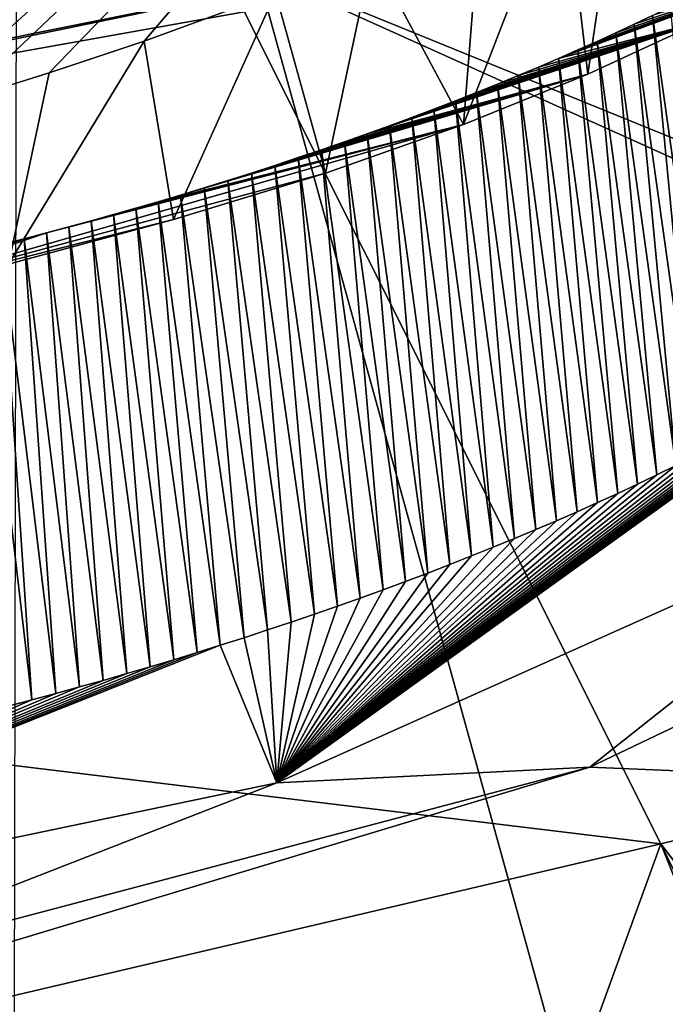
# Model space of a CAD drawing. Header units: metres. Extents: x -147 to 294, y -23 to 81.
# Tile 362 of 656: x 256.67 to 257.68, y 19.29 to 20.83. Entities that reach past the tile are written whole.
import ezdxf

# ---------------------------------------------------------------- set-up
doc = ezdxf.new("R2010")
doc.units = ezdxf.units.M
doc.layers.add('solid_AVA_153', color=7, linetype='CONTINUOUS')

msp = doc.modelspace()

# ---------------------------------------------------------------- linework, layer by layer
at = {"layer": 'solid_AVA_153'}
for points in [[(250.906952, 11.006205, 270.554932), (263.469086, 23.608601, 271.012054), (249.574112, 21.555054, 273.642517)], [(250.906952, 11.006205, 270.554932), (264.907288, 13.120273, 267.862946), (263.469086, 23.608601, 271.012054)], [(260.20932, 23.166748, 180.292542), (259.985626, 22.959242, 180.717804), (248.732834, 19.779568, 182.858261)], [(260.20932, 23.166748, 180.292542), (248.732834, 19.779568, 182.858261), (255.685699, 22.145145, 180.113235)], [(255.205353, 20.415854, 184.942398), (248.65538, 19.664082, 183.177216), (259.985626, 22.959242, 180.717804)], [(248.679642, 19.69371, 183.09787), (259.985626, 22.959242, 180.717804), (248.65538, 19.664082, 183.177216)], [(248.679642, 19.69371, 183.09787), (248.70079, 19.72312, 183.017441), (259.985626, 22.959242, 180.717804)], [(248.707764, 19.73386, 182.98764), (259.985626, 22.959242, 180.717804), (248.70079, 19.72312, 183.017441)], [(248.707764, 19.73386, 182.98764), (248.714325, 19.74457, 182.957718), (259.985626, 22.959242, 180.717804)], [(248.714325, 19.74457, 182.957718), (248.724182, 19.762133, 182.908127), (259.985626, 22.959242, 180.717804)], [(248.724182, 19.762133, 182.908127), (248.732834, 19.779568, 182.858261), (259.985626, 22.959242, 180.717804)], [(255.886963, 20.644367, 184.697021), (255.205353, 20.415854, 184.942398), (259.985626, 22.959242, 180.717804)], [(257.347748, 20.905632, 184.89534), (255.886963, 20.644367, 184.697021), (259.985626, 22.959242, 180.717804)], [(256.669861, 22.260223, 267.900787), (260.277222, 22.807974, 267.092316), (260.124176, 9.782457, 264.524963)], [(256.669861, 22.260223, 267.900787), (260.124176, 9.782457, 264.524963), (256.644714, 9.244365, 265.247375)], [(256.349213, 20.644327, 189.284271), (256.208313, 21.258425, 189.784393), (257.678467, 21.747234, 189.374817)], [(256.418091, 20.662428, 189.285721), (256.349213, 20.644327, 189.284271), (257.678467, 21.747234, 189.374817)], [(256.508698, 20.687746, 189.284363), (256.418091, 20.662428, 189.285721), (257.678467, 21.747234, 189.374817)], [(256.584717, 20.709921, 189.280258), (256.508698, 20.687746, 189.284363), (257.678467, 21.747234, 189.374817)], [(256.718567, 20.751383, 189.266373), (256.584717, 20.709921, 189.280258), (257.678467, 21.747234, 189.374817)], [(256.867249, 20.801107, 189.240677), (256.718567, 20.751383, 189.266373), (257.678467, 21.747234, 189.374817)], [(257.07254, 20.87652, 189.186234), (256.867249, 20.801107, 189.240677), (257.678467, 21.747234, 189.374817)], [(249.725815, 19.508884, 192.330475), (256.676788, 21.048569, 191.824905), (258.883759, 21.690151, 191.341583)], [(249.725815, 19.508884, 192.330475), (258.883759, 21.690151, 191.341583), (254.661819, 21.130764, 190.12175)], [(257.73941, 20.831741, 188.751343), (257.615936, 21.12262, 188.912537), (257.739319, 21.191132, 188.815689)], [(258.9505, 21.157526, 193.184341), (257.573486, 21.094631, 192.338211), (258.697998, 20.725187, 194.08078)], [(257.560822, 20.74954, 188.886703), (257.522858, 21.074633, 188.975525), (257.615936, 21.12262, 188.912537)], [(257.560822, 20.74954, 188.886703), (257.615936, 21.12262, 188.912537), (257.73941, 20.831741, 188.751343)], [(257.125732, 21.071909, 192.078796), (258.697998, 20.725187, 194.08078), (257.573486, 21.094631, 192.338211)], [(257.125732, 21.071909, 192.078796), (256.676788, 21.048569, 191.824905), (258.697998, 20.725187, 194.08078)], [(257.366272, 20.670639, 189.000931), (257.393555, 21.012436, 189.050766), (257.522858, 21.074633, 188.975525)], [(257.366272, 20.670639, 189.000931), (257.522858, 21.074633, 188.975525), (257.560822, 20.74954, 188.886703)], [(253.357712, 20.068756, 192.786285), (256.676788, 21.048569, 191.824905), (249.725815, 19.508884, 192.330475)], [(253.357712, 20.068756, 192.786285), (256.976318, 20.941616, 192.407562), (256.676788, 21.048569, 191.824905)], [(258.697998, 20.725187, 194.08078), (256.676788, 21.048569, 191.824905), (256.828888, 20.99519, 192.116852)], [(257.366272, 20.670639, 189.000931), (257.223633, 20.937513, 189.130768), (257.393555, 21.012436, 189.050766)], [(258.697998, 20.725187, 194.08078), (256.828888, 20.99519, 192.116852), (256.976318, 20.941616, 192.407562)], [(257.675262, 19.545725, 197.780106), (256.976318, 20.941616, 192.407562), (253.357712, 20.068756, 192.786285)], [(256.976318, 20.941616, 192.407562), (259.230896, 19.925446, 197.681381), (258.222961, 20.434225, 195.094421)], [(257.675262, 19.545725, 197.780106), (259.230896, 19.925446, 197.681381), (256.976318, 20.941616, 192.407562)], [(258.697998, 20.725187, 194.08078), (256.976318, 20.941616, 192.407562), (258.222961, 20.434225, 195.094421)], [(257.150787, 20.594824, 189.091171), (257.07254, 20.87652, 189.186234), (257.223633, 20.937513, 189.130768)], [(257.150787, 20.594824, 189.091171), (257.223633, 20.937513, 189.130768), (257.366272, 20.670639, 189.000931)], [(257.906006, 20.918888, 188.592484), (257.545349, 20.787374, 188.754044), (257.514862, 20.773977, 188.775131)], [(257.73941, 20.831741, 188.751343), (257.906006, 20.918888, 188.592484), (257.514862, 20.773977, 188.775131)], [(257.906006, 20.918888, 188.592484), (257.575317, 20.800823, 188.732422), (257.545349, 20.787374, 188.754044)], [(257.906006, 20.918888, 188.592484), (257.604736, 20.814318, 188.710266), (257.575317, 20.800823, 188.732422)], [(257.906006, 20.918888, 188.592484), (257.633575, 20.827852, 188.687622), (257.604736, 20.814318, 188.710266)], [(257.906006, 20.918888, 188.592484), (257.661835, 20.841425, 188.664459), (257.633575, 20.827852, 188.687622)], [(255.808655, 20.830339, 185.09259), (255.814178, 20.636787, 184.939224), (257.164307, 20.908216, 185.075943)], [(255.846542, 20.842121, 185.084351), (255.808655, 20.830339, 185.09259), (257.164307, 20.908216, 185.075943)], [(257.164307, 20.908216, 185.075943), (255.814178, 20.636787, 184.939224), (255.886963, 20.644367, 184.697021)], [(257.164307, 20.908216, 185.075943), (255.886963, 20.644367, 184.697021), (257.347748, 20.905632, 184.89534)], [(256.912903, 20.522087, 189.156509), (256.867249, 20.801107, 189.240677), (257.07254, 20.87652, 189.186234)], [(256.912903, 20.522087, 189.156509), (257.07254, 20.87652, 189.186234), (257.150787, 20.594824, 189.091171)], [(257.661835, 20.841425, 188.664459), (257.689545, 20.855026, 188.640839), (257.75705, 20.166811, 188.498749)], [(257.633575, 20.827852, 188.687622), (257.661835, 20.841425, 188.664459), (257.72818, 20.15205, 188.522812)], [(257.661835, 20.841425, 188.664459), (257.75705, 20.166811, 188.498749), (257.72818, 20.15205, 188.522812)], [(257.73941, 20.831741, 188.751343), (257.250793, 20.668928, 188.923721), (257.215637, 20.656218, 188.939529)], [(257.560822, 20.74954, 188.886703), (257.73941, 20.831741, 188.751343), (257.215637, 20.656218, 188.939529)], [(257.73941, 20.831741, 188.751343), (257.285553, 20.681761, 188.907272), (257.250793, 20.668928, 188.923721)], [(257.73941, 20.831741, 188.751343), (257.319855, 20.694702, 188.890167), (257.285553, 20.681761, 188.907272)], [(257.73941, 20.831741, 188.751343), (257.353699, 20.707743, 188.872437), (257.319855, 20.694702, 188.890167)], [(257.73941, 20.831741, 188.751343), (257.387024, 20.720867, 188.854111), (257.353699, 20.707743, 188.872437)], [(257.73941, 20.831741, 188.751343), (257.419861, 20.734066, 188.83519), (257.387024, 20.720867, 188.854111)], [(257.73941, 20.831741, 188.751343), (257.452118, 20.747326, 188.81572), (257.419861, 20.734066, 188.83519)], [(257.73941, 20.831741, 188.751343), (257.483765, 20.760632, 188.795685), (257.452118, 20.747326, 188.81572)], [(257.73941, 20.831741, 188.751343), (257.514862, 20.773977, 188.775131), (257.483765, 20.760632, 188.795685)], [(257.604736, 20.814318, 188.710266), (257.633575, 20.827852, 188.687622), (257.698792, 20.137365, 188.546295)], [(257.633575, 20.827852, 188.687622), (257.72818, 20.15205, 188.522812), (257.698792, 20.137365, 188.546295)], [(257.575317, 20.800823, 188.732422), (257.604736, 20.814318, 188.710266), (257.668884, 20.122763, 188.569183)], [(257.604736, 20.814318, 188.710266), (257.698792, 20.137365, 188.546295), (257.668884, 20.122763, 188.569183)], [(256.654694, 20.452599, 189.197998), (256.718567, 20.751383, 189.266373), (256.867249, 20.801107, 189.240677)], [(256.654694, 20.452599, 189.197998), (256.867249, 20.801107, 189.240677), (256.912903, 20.522087, 189.156509)], [(257.545349, 20.787374, 188.754044), (257.575317, 20.800823, 188.732422), (257.638489, 20.108248, 188.591476)], [(257.575317, 20.800823, 188.732422), (257.668884, 20.122763, 188.569183), (257.638489, 20.108248, 188.591476)], [(257.483765, 20.760632, 188.795685), (257.514862, 20.773977, 188.775131), (257.576233, 20.079494, 188.634186)], [(257.514862, 20.773977, 188.775131), (257.545349, 20.787374, 188.754044), (257.607605, 20.093822, 188.613144)], [(257.514862, 20.773977, 188.775131), (257.607605, 20.093822, 188.613144), (257.576233, 20.079494, 188.634186)], [(257.545349, 20.787374, 188.754044), (257.638489, 20.108248, 188.591476), (257.607605, 20.093822, 188.613144)], [(257.452118, 20.747326, 188.81572), (257.483765, 20.760632, 188.795685), (257.544403, 20.065266, 188.654602)], [(257.483765, 20.760632, 188.795685), (257.576233, 20.079494, 188.634186), (257.544403, 20.065266, 188.654602)], [(256.654694, 20.452599, 189.197998), (256.584717, 20.709921, 189.280258), (256.718567, 20.751383, 189.266373)], [(257.560822, 20.74954, 188.886703), (256.923798, 20.560356, 189.040543), (256.888763, 20.549919, 189.049286)], [(257.366272, 20.670639, 189.000931), (257.560822, 20.74954, 188.886703), (256.888763, 20.549919, 189.049286)], [(257.560822, 20.74954, 188.886703), (256.960999, 20.571669, 189.030487), (256.923798, 20.560356, 189.040543)], [(257.560822, 20.74954, 188.886703), (256.998047, 20.583195, 189.019684), (256.960999, 20.571669, 189.030487)], [(257.560822, 20.74954, 188.886703), (257.034912, 20.594923, 189.008133), (256.998047, 20.583195, 189.019684)], [(257.560822, 20.74954, 188.886703), (257.071594, 20.606844, 188.99585), (257.034912, 20.594923, 189.008133)], [(257.560822, 20.74954, 188.886703), (257.108063, 20.618944, 188.982834), (257.071594, 20.606844, 188.99585)], [(257.560822, 20.74954, 188.886703), (257.144226, 20.631214, 188.969101), (257.108063, 20.618944, 188.982834)], [(257.560822, 20.74954, 188.886703), (257.180115, 20.643642, 188.954651), (257.144226, 20.631214, 188.969101)], [(257.560822, 20.74954, 188.886703), (257.215637, 20.656218, 188.939529), (257.180115, 20.643642, 188.954651)], [(257.419861, 20.734066, 188.83519), (257.452118, 20.747326, 188.81572), (257.512146, 20.051159, 188.674347)], [(257.452118, 20.747326, 188.81572), (257.544403, 20.065266, 188.654602), (257.512146, 20.051159, 188.674347)], [(257.387024, 20.720867, 188.854111), (257.419861, 20.734066, 188.83519), (257.479462, 20.037178, 188.693436)], [(257.419861, 20.734066, 188.83519), (257.512146, 20.051159, 188.674347), (257.479462, 20.037178, 188.693436)], [(257.353699, 20.707743, 188.872437), (257.387024, 20.720867, 188.854111), (257.446411, 20.023323, 188.711853)], [(257.387024, 20.720867, 188.854111), (257.479462, 20.037178, 188.693436), (257.446411, 20.023323, 188.711853)], [(257.319855, 20.694702, 188.890167), (257.353699, 20.707743, 188.872437), (257.412994, 20.009598, 188.729614)], [(257.353699, 20.707743, 188.872437), (257.446411, 20.023323, 188.711853), (257.412994, 20.009598, 188.729614)], [(257.250793, 20.668928, 188.923721), (257.285553, 20.681761, 188.907272), (257.345062, 19.982553, 188.763138)], [(257.285553, 20.681761, 188.907272), (257.319855, 20.694702, 188.890167), (257.379211, 19.996008, 188.746704)], [(257.285553, 20.681761, 188.907272), (257.379211, 19.996008, 188.746704), (257.345062, 19.982553, 188.763138)], [(257.319855, 20.694702, 188.890167), (257.412994, 20.009598, 188.729614), (257.379211, 19.996008, 188.746704)], [(257.366272, 20.670639, 189.000931), (256.714233, 20.501152, 189.082764), (256.376404, 20.386438, 189.215744)], [(257.150787, 20.594824, 189.091171), (257.366272, 20.670639, 189.000931), (256.376404, 20.386438, 189.215744)], [(257.366272, 20.670639, 189.000931), (256.749176, 20.510494, 189.077377), (256.714233, 20.501152, 189.082764)], [(257.366272, 20.670639, 189.000931), (256.784027, 20.520031, 189.07135), (256.749176, 20.510494, 189.077377)], [(257.366272, 20.670639, 189.000931), (256.818909, 20.52977, 189.064682), (256.784027, 20.520031, 189.07135)], [(257.366272, 20.670639, 189.000931), (256.85379, 20.539728, 189.057327), (256.818909, 20.52977, 189.064682)], [(257.366272, 20.670639, 189.000931), (256.888763, 20.549919, 189.049286), (256.85379, 20.539728, 189.057327)], [(257.215637, 20.656218, 188.939529), (257.250793, 20.668928, 188.923721), (257.310547, 19.969238, 188.7789)], [(257.250793, 20.668928, 188.923721), (257.345062, 19.982553, 188.763138), (257.310547, 19.969238, 188.7789)], [(257.180115, 20.643642, 188.954651), (257.215637, 20.656218, 188.939529), (257.275726, 19.956066, 188.794006)], [(257.215637, 20.656218, 188.939529), (257.310547, 19.969238, 188.7789), (257.275726, 19.956066, 188.794006)], [(257.144226, 20.631214, 188.969101), (257.180115, 20.643642, 188.954651), (257.24057, 19.943041, 188.808441)], [(257.180115, 20.643642, 188.954651), (257.275726, 19.956066, 188.794006), (257.24057, 19.943041, 188.808441)], [(257.108063, 20.618944, 188.982834), (257.144226, 20.631214, 188.969101), (257.205078, 19.930162, 188.822205)], [(257.144226, 20.631214, 188.969101), (257.24057, 19.943041, 188.808441), (257.205078, 19.930162, 188.822205)], [(257.034912, 20.594923, 189.008133), (257.071594, 20.606844, 188.99585), (257.133209, 19.904873, 188.847702)], [(257.071594, 20.606844, 188.99585), (257.108063, 20.618944, 188.982834), (257.169312, 19.91744, 188.835297)], [(257.071594, 20.606844, 188.99585), (257.169312, 19.91744, 188.835297), (257.133209, 19.904873, 188.847702)], [(257.108063, 20.618944, 188.982834), (257.205078, 19.930162, 188.822205), (257.169312, 19.91744, 188.835297)], [(256.912903, 20.522087, 189.156509), (257.150787, 20.594824, 189.091171), (256.376404, 20.386438, 189.215744)], [(256.998047, 20.583195, 189.019684), (257.034912, 20.594923, 189.008133), (257.096832, 19.892467, 188.859421)], [(257.034912, 20.594923, 189.008133), (257.133209, 19.904873, 188.847702), (257.096832, 19.892467, 188.859421)], [(256.960999, 20.571669, 189.030487), (256.998047, 20.583195, 189.019684), (257.06015, 19.880228, 188.870453)], [(256.998047, 20.583195, 189.019684), (257.096832, 19.892467, 188.859421), (257.06015, 19.880228, 188.870453)], [(256.888763, 20.549919, 189.049286), (256.923798, 20.560356, 189.040543), (256.985992, 19.856266, 188.890411)], [(256.923798, 20.560356, 189.040543), (256.960999, 20.571669, 189.030487), (257.023193, 19.868158, 188.880783)], [(256.923798, 20.560356, 189.040543), (257.023193, 19.868158, 188.880783), (256.985992, 19.856266, 188.890411)], [(256.960999, 20.571669, 189.030487), (257.06015, 19.880228, 188.870453), (257.023193, 19.868158, 188.880783)], [(256.85379, 20.539728, 189.057327), (256.888763, 20.549919, 189.049286), (256.949646, 19.844906, 188.899048)], [(256.888763, 20.549919, 189.049286), (256.985992, 19.856266, 188.890411), (256.949646, 19.844906, 188.899048)], [(256.784027, 20.520031, 189.07135), (256.818909, 20.52977, 189.064682), (256.876526, 19.822775, 188.9142)], [(256.818909, 20.52977, 189.064682), (256.85379, 20.539728, 189.057327), (256.913147, 19.833742, 188.906967)], [(256.818909, 20.52977, 189.064682), (256.913147, 19.833742, 188.906967), (256.876526, 19.822775, 188.9142)], [(256.85379, 20.539728, 189.057327), (256.949646, 19.844906, 188.899048), (256.913147, 19.833742, 188.906967)], [(256.654694, 20.452599, 189.197998), (256.912903, 20.522087, 189.156509), (256.376404, 20.386438, 189.215744)], [(256.749176, 20.510494, 189.077377), (256.784027, 20.520031, 189.07135), (256.839783, 19.812004, 188.920715)], [(256.784027, 20.520031, 189.07135), (256.876526, 19.822775, 188.9142), (256.839783, 19.812004, 188.920715)], [(256.376404, 20.386438, 189.215744), (256.714233, 20.501152, 189.082764), (256.679199, 20.491987, 189.087509)], [(256.679199, 20.491987, 189.087509), (256.714233, 20.501152, 189.082764), (256.765869, 19.791059, 188.931671)], [(256.714233, 20.501152, 189.082764), (256.749176, 20.510494, 189.077377), (256.802887, 19.801434, 188.926544)], [(256.714233, 20.501152, 189.082764), (256.802887, 19.801434, 188.926544), (256.765869, 19.791059, 188.931671)], [(256.749176, 20.510494, 189.077377), (256.839783, 19.812004, 188.920715), (256.802887, 19.801434, 188.926544)], [(256.376404, 20.386438, 189.215744), (256.679199, 20.491987, 189.087509), (256.644043, 20.482994, 189.09166)], [(256.608734, 20.474157, 189.095184), (256.644043, 20.482994, 189.09166), (256.691467, 19.77091, 188.93985)], [(256.644043, 20.482994, 189.09166), (256.679199, 20.491987, 189.087509), (256.728729, 19.780886, 188.936096)], [(256.644043, 20.482994, 189.09166), (256.728729, 19.780886, 188.936096), (256.691467, 19.77091, 188.93985)], [(256.679199, 20.491987, 189.087509), (256.765869, 19.791059, 188.931671), (256.728729, 19.780886, 188.936096)], [(256.608734, 20.474157, 189.095184), (256.691467, 19.77091, 188.93985), (256.654083, 19.761137, 188.942902)], [(258.015411, 20.317633, 188.227692), (258.128937, 20.112839, 188.215286), (257.074371, 19.641279, 188.920013)], [(257.992188, 20.302361, 188.257141), (258.015411, 20.317633, 188.227692), (257.074371, 19.641279, 188.920013)], [(257.968353, 20.287115, 188.286102), (257.992188, 20.302361, 188.257141), (257.074371, 19.641279, 188.920013)], [(257.943939, 20.271906, 188.314545), (257.968353, 20.287115, 188.286102), (257.074371, 19.641279, 188.920013)], [(257.918915, 20.256735, 188.342484), (257.943939, 20.271906, 188.314545), (257.074371, 19.641279, 188.920013)], [(257.893341, 20.24161, 188.369888), (257.918915, 20.256735, 188.342484), (257.074371, 19.641279, 188.920013)], [(257.867188, 20.226532, 188.396774), (257.893341, 20.24161, 188.369888), (257.074371, 19.641279, 188.920013)], [(257.840454, 20.21151, 188.423096), (257.867188, 20.226532, 188.396774), (257.074371, 19.641279, 188.920013)], [(257.813202, 20.196545, 188.448883), (257.840454, 20.21151, 188.423096), (257.074371, 19.641279, 188.920013)], [(257.7854, 20.181644, 188.474106), (257.813202, 20.196545, 188.448883), (257.074371, 19.641279, 188.920013)], [(257.75705, 20.166811, 188.498749), (257.7854, 20.181644, 188.474106), (257.074371, 19.641279, 188.920013)], [(257.72818, 20.15205, 188.522812), (257.75705, 20.166811, 188.498749), (257.074371, 19.641279, 188.920013)], [(257.698792, 20.137365, 188.546295), (257.72818, 20.15205, 188.522812), (257.074371, 19.641279, 188.920013)], [(257.668884, 20.122763, 188.569183), (257.698792, 20.137365, 188.546295), (257.074371, 19.641279, 188.920013)], [(257.638489, 20.108248, 188.591476), (257.668884, 20.122763, 188.569183), (257.074371, 19.641279, 188.920013)], [(257.074371, 19.641279, 188.920013), (258.128937, 20.112839, 188.215286), (257.563995, 19.665909, 188.931625)], [(258.128937, 20.112839, 188.215286), (258.319153, 20.025902, 188.319397), (257.563995, 19.665909, 188.931625)], [(257.607605, 20.093822, 188.613144), (257.638489, 20.108248, 188.591476), (257.074371, 19.641279, 188.920013)], [(257.576233, 20.079494, 188.634186), (257.607605, 20.093822, 188.613144), (257.074371, 19.641279, 188.920013)], [(256.119049, 19.181032, 197.871918), (257.675262, 19.545725, 197.780106), (253.357712, 20.068756, 192.786285)], [(257.544403, 20.065266, 188.654602), (257.576233, 20.079494, 188.634186), (257.074371, 19.641279, 188.920013)], [(257.512146, 20.051159, 188.674347), (257.544403, 20.065266, 188.654602), (257.074371, 19.641279, 188.920013)], [(257.479462, 20.037178, 188.693436), (257.512146, 20.051159, 188.674347), (257.074371, 19.641279, 188.920013)], [(257.446411, 20.023323, 188.711853), (257.479462, 20.037178, 188.693436), (257.074371, 19.641279, 188.920013)], [(257.412994, 20.009598, 188.729614), (257.446411, 20.023323, 188.711853), (257.074371, 19.641279, 188.920013)], [(259.543182, 19.582916, 190.675995), (257.563995, 19.665909, 188.931625), (258.319153, 20.025902, 188.319397)], [(257.379211, 19.996008, 188.746704), (257.412994, 20.009598, 188.729614), (257.074371, 19.641279, 188.920013)], [(257.345062, 19.982553, 188.763138), (257.379211, 19.996008, 188.746704), (257.074371, 19.641279, 188.920013)], [(257.310547, 19.969238, 188.7789), (257.345062, 19.982553, 188.763138), (257.074371, 19.641279, 188.920013)], [(257.275726, 19.956066, 188.794006), (257.310547, 19.969238, 188.7789), (257.074371, 19.641279, 188.920013)], [(257.24057, 19.943041, 188.808441), (257.275726, 19.956066, 188.794006), (257.074371, 19.641279, 188.920013)], [(257.205078, 19.930162, 188.822205), (257.24057, 19.943041, 188.808441), (257.074371, 19.641279, 188.920013)], [(257.169312, 19.91744, 188.835297), (257.205078, 19.930162, 188.822205), (257.074371, 19.641279, 188.920013)], [(257.133209, 19.904873, 188.847702), (257.169312, 19.91744, 188.835297), (257.074371, 19.641279, 188.920013)], [(259.589111, 17.036222, 208.823395), (259.230896, 19.925446, 197.681381), (257.675262, 19.545725, 197.780106)], [(257.096832, 19.892467, 188.859421), (257.133209, 19.904873, 188.847702), (257.074371, 19.641279, 188.920013)], [(257.023193, 19.868158, 188.880783), (257.06015, 19.880228, 188.870453), (257.074371, 19.641279, 188.920013)], [(257.06015, 19.880228, 188.870453), (257.096832, 19.892467, 188.859421), (257.074371, 19.641279, 188.920013)], [(256.985992, 19.856266, 188.890411), (257.023193, 19.868158, 188.880783), (257.074371, 19.641279, 188.920013)], [(256.985992, 19.856266, 188.890411), (257.074371, 19.641279, 188.920013), (255.742828, 19.36277, 188.846329)], [(256.949646, 19.844906, 188.899048), (256.985992, 19.856266, 188.890411), (255.742828, 19.36277, 188.846329)], [(256.913147, 19.833742, 188.906967), (256.949646, 19.844906, 188.899048), (255.742828, 19.36277, 188.846329)], [(256.876526, 19.822775, 188.9142), (256.913147, 19.833742, 188.906967), (255.742828, 19.36277, 188.846329)], [(256.839783, 19.812004, 188.920715), (256.876526, 19.822775, 188.9142), (255.742828, 19.36277, 188.846329)], [(256.802887, 19.801434, 188.926544), (256.839783, 19.812004, 188.920715), (255.742828, 19.36277, 188.846329)], [(256.765869, 19.791059, 188.931671), (256.802887, 19.801434, 188.926544), (255.742828, 19.36277, 188.846329)], [(256.728729, 19.780886, 188.936096), (256.765869, 19.791059, 188.931671), (255.742828, 19.36277, 188.846329)], [(256.691467, 19.77091, 188.93985), (256.728729, 19.780886, 188.936096), (255.742828, 19.36277, 188.846329)], [(256.654083, 19.761137, 188.942902), (256.691467, 19.77091, 188.93985), (255.742828, 19.36277, 188.846329)], [(249.244675, 17.156488, 191.766312), (256.238251, 19.315283, 189.127777), (257.563995, 19.665909, 188.931625)], [(259.543182, 19.582916, 190.675995), (249.244675, 17.156488, 191.766312), (257.563995, 19.665909, 188.931625)], [(257.074371, 19.641279, 188.920013), (257.563995, 19.665909, 188.931625), (256.238251, 19.315283, 189.127777)], [(255.742828, 19.36277, 188.846329), (257.074371, 19.641279, 188.920013), (256.238251, 19.315283, 189.127777)], [(259.118866, 19.217171, 191.572495), (249.244675, 17.156488, 191.766312), (259.543182, 19.582916, 190.675995)], [(257.524323, 19.130749, 199.144882), (257.675262, 19.545725, 197.780106), (256.119049, 19.181032, 197.871918)], [(257.524323, 19.130749, 199.144882), (257.969849, 18.808577, 200.670853), (257.675262, 19.545725, 197.780106)], [(258.934875, 16.961248, 208.525131), (259.589111, 17.036222, 208.823395), (257.675262, 19.545725, 197.780106)], [(257.969849, 18.808577, 200.670853), (258.934875, 16.961248, 208.525131), (257.675262, 19.545725, 197.780106)]]:
    msp.add_3dface(points, dxfattribs=at)

doc.saveas('drawing.dxf')
